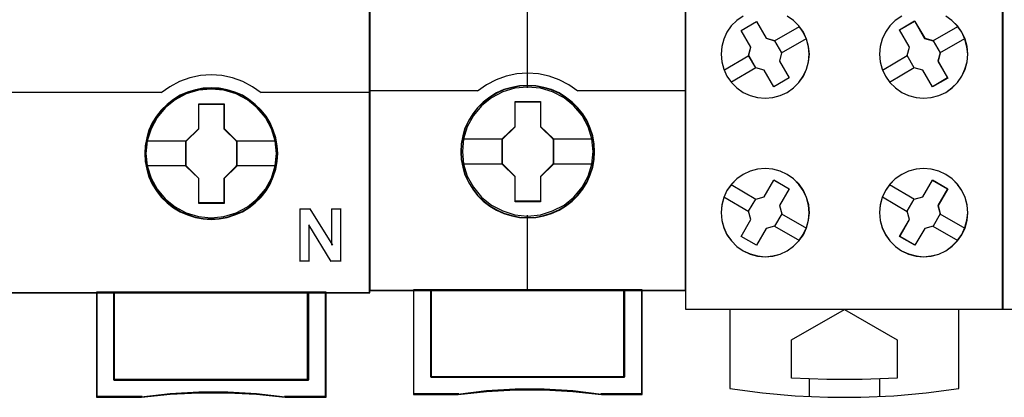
# Model space of a CAD drawing. Header units: millimetres. Extents: x -1290 to 1795, y -4192 to -1311.
# Tile 565 of 656: x 1080.88 to 1092.06, y -2956.36 to -2952.07. Entities that reach past the tile are written whole.
import ezdxf

# ---------------------------------------------------------------- set-up
doc = ezdxf.new("R2010")
doc.units = ezdxf.units.MM
doc.layers.add('45', color=7, linetype='Continuous')
doc.layers.add('Aparatura', color=7, linetype='Continuous', lineweight=13)

# ---------------------------------------------------------------- blocks, each defined once
blk = doc.blocks.new('*U385')
at = {"layer": '45', "color": 7}
for points in [[(270.584727, -233.600374), (198.563909, -233.600374), (198.563909, -315.623143), (270.584727, -315.623143), (270.584727, -233.600374)], [(265.342683, -307.712791), (265.320292, -307.264885), (265.247519, -306.816979), (265.090778, -306.385662), (264.911646, -305.970934), (264.682132, -305.583854), (264.402238, -305.235483), (264.071962, -304.91476), (263.7081, -304.638275), (263.338639, -304.394968), (262.907602, -304.212487), (262.476564, -304.085304), (262.023135, -304.002359), (261.569706, -303.98024), (261.116277, -304.002359), (260.674044, -304.085304), (260.226213, -304.212487), (259.811969, -304.394968), (259.425715, -304.638275), (259.06745, -304.91476), (258.731577, -305.235483), (258.468476, -305.583854), (258.222169, -305.970934), (258.026243, -306.385662), (257.908687, -306.816979), (257.819121, -307.264885), (257.791132, -307.712791), (257.819121, -308.160697), (257.908687, -308.597544), (258.026243, -309.028861), (258.222169, -309.438059), (258.468476, -309.830668), (258.731577, -310.190099), (259.06745, -310.510822), (259.425715, -310.787307), (259.811969, -311.014025), (260.226213, -311.196506), (260.674044, -311.334748), (261.116277, -311.423224), (261.569706, -311.445342), (262.023135, -311.423224), (262.476564, -311.334748), (262.907602, -311.196506), (263.338639, -311.014025), (263.7081, -310.787307), (264.071962, -310.510822), (264.402238, -310.190099), (264.682132, -309.830668), (264.911646, -309.438059), (265.090778, -309.028861), (265.247519, -308.597544), (265.320292, -308.160697), (265.342683, -307.712791)], [(265.342683, -307.712791), (265.320292, -307.264885), (265.247519, -306.816979), (265.090778, -306.385662), (264.911646, -305.970934), (264.682132, -305.583854), (264.402238, -305.235483), (264.071962, -304.91476), (263.7081, -304.638275), (263.338639, -304.394968), (262.907602, -304.212487), (262.476564, -304.085304), (262.023135, -304.002359), (261.569706, -303.98024), (261.116277, -304.002359), (260.674044, -304.085304), (260.226213, -304.212487), (259.811969, -304.394968), (259.425715, -304.638275), (259.06745, -304.91476), (258.731577, -305.235483), (258.468476, -305.583854), (258.222169, -305.970934), (258.026243, -306.385662), (257.908687, -306.816979), (257.819121, -307.264885), (257.791132, -307.712791), (257.819121, -308.160697), (257.908687, -308.597544), (258.026243, -309.028861), (258.222169, -309.438059), (258.468476, -309.830668), (258.731577, -310.190099), (259.06745, -310.510822), (259.425715, -310.787307), (259.811969, -311.014025), (260.226213, -311.196506), (260.674044, -311.334748), (261.116277, -311.423224), (261.569706, -311.445342), (262.023135, -311.423224), (262.476564, -311.334748), (262.907602, -311.196506), (263.338639, -311.014025), (263.7081, -310.787307), (264.071962, -310.510822), (264.402238, -310.190099), (264.682132, -309.830668), (264.911646, -309.438059), (265.090778, -309.028861), (265.247519, -308.597544), (265.320292, -308.160697), (265.342683, -307.712791)], [(265.321199, -307.712791), (265.298935, -307.26747), (265.226577, -306.822149), (265.070728, -306.393322), (264.892614, -305.980988), (264.664407, -305.596143), (264.386105, -305.249782), (264.057709, -304.93091), (263.695916, -304.656021), (263.328558, -304.414118), (262.899973, -304.232691), (262.471388, -304.106242), (262.020539, -304.023775), (261.56969, -304.001784), (261.118841, -304.023775), (260.679124, -304.106242), (260.233841, -304.232691), (259.821955, -304.414118), (259.437898, -304.656021), (259.081672, -304.93091), (258.74771, -305.249782), (258.486106, -305.596143), (258.2412, -305.980988), (258.046389, -306.393322), (257.929502, -306.822149), (257.840446, -307.26747), (257.812615, -307.712791), (257.840446, -308.158112), (257.929502, -308.592437), (258.046389, -309.021265), (258.2412, -309.428101), (258.486106, -309.818444), (258.74771, -310.1758), (259.081672, -310.494672), (259.437898, -310.769561), (259.821955, -310.994971), (260.233841, -311.176398), (260.679124, -311.313842), (261.118841, -311.401807), (261.56969, -311.423798), (262.020539, -311.401807), (262.471388, -311.313842), (262.899973, -311.176398), (263.328558, -310.994971), (263.695916, -310.769561), (264.057709, -310.494672), (264.386105, -310.1758), (264.664407, -309.818444), (264.892614, -309.428101), (265.070728, -309.021265), (265.226577, -308.592437), (265.298935, -308.158112), (265.321199, -307.712791)], [(260.858502, -304.876124), (262.299426, -304.876124), (262.299426, -306.294535), (263.017063, -306.9982), (263.017063, -308.41661), (262.299426, -309.131357), (262.299426, -310.538686), (260.858502, -310.538686), (260.858502, -309.131357), (260.123913, -308.41661), (260.123913, -306.9982), (260.858502, -306.294535), (260.858502, -304.876124)], [(260.858502, -304.876124), (262.299426, -304.876124), (262.299426, -304.876124), (262.299426, -306.294535), (262.299426, -306.294535), (263.017063, -306.9982), (263.017063, -306.9982), (263.017063, -308.41661), (263.017063, -308.41661), (262.299426, -309.131357), (262.299426, -309.131357), (262.299426, -310.538686), (262.299426, -310.538686), (260.858502, -310.538686), (260.858502, -310.538686), (260.858502, -309.131357), (260.858502, -309.131357), (260.123913, -308.41661), (260.123913, -308.41661), (260.123913, -306.9982), (260.123913, -306.9982), (260.858502, -306.294535), (260.858502, -306.294535), (260.858502, -304.876124), (260.858502, -304.876124)], [(260.869076, -304.897668), (262.2886, -304.897668), (262.2886, -306.305286), (262.995579, -307.003596), (262.995579, -308.411214), (262.2886, -309.120521), (262.2886, -310.517142), (260.869076, -310.517142), (260.869076, -309.120521), (260.145397, -308.411214), (260.145397, -307.003596), (260.869076, -306.305286), (260.869076, -304.897668)], [(267.087487, -320.563797), (256.047905, -320.563797), (256.047905, -315.580054), (255.048368, -315.580054), (255.048368, -321.555009), (257.605843, -321.555009), (259.236373, -321.383346), (260.861319, -321.300284), (262.503017, -321.300284), (264.144715, -321.383346), (265.764077, -321.555009), (268.092608, -321.555009), (268.092608, -315.580054), (267.087487, -315.580054), (267.087487, -320.563797)], [(256.043784, -315.580054), (256.043784, -320.571152), (267.090031, -320.571152), (267.090031, -315.580054), (261.564114, -315.580054), (256.043784, -315.580054)]]:
    blk.add_lwpolyline(points, close=True, dxfattribs=at)
at = {"layer": '45', "color": 139}
for points in [[(270.584727, -233.600374), (198.563909, -233.600374), (198.563909, -315.623143), (270.584727, -315.623143), (270.584727, -233.600374)], [(265.27107, -307.702019), (265.198293, -306.983143), (264.991156, -306.302976), (264.64966, -305.667047), (264.190601, -305.108536), (263.625174, -304.655091), (262.98137, -304.317773), (262.287183, -304.10764), (261.565003, -304.041282), (260.842824, -304.10764), (260.154235, -304.317773), (259.510431, -304.655091), (258.950603, -305.108536), (258.491543, -305.667047), (258.150047, -306.302976), (257.931714, -306.983143), (257.864535, -307.702019), (257.931714, -308.415365), (258.150047, -309.101062), (258.491543, -309.731461), (258.950603, -310.284442), (259.510431, -310.737887), (260.154235, -311.080735), (260.842824, -311.290868), (261.565003, -311.362756), (262.287183, -311.290868), (262.98137, -311.080735), (263.625174, -310.737887), (264.190601, -310.284442), (264.64966, -309.731461), (264.991156, -309.101062), (265.198293, -308.415365), (265.27107, -307.702019)], [(265.27107, -307.707477), (265.198293, -306.988587), (264.991156, -306.302877), (264.64966, -305.666935), (264.185002, -305.113943), (263.630772, -304.66049), (262.986969, -304.323164), (262.287183, -304.113027), (261.570602, -304.046668), (260.848422, -304.113027), (260.148636, -304.323164), (259.51603, -304.66049), (258.950603, -305.113943), (258.485945, -305.666935), (258.144449, -306.302877), (257.937312, -306.988587), (257.864535, -307.707477), (257.937312, -308.415307), (258.144449, -309.106547), (258.485945, -309.736959), (258.950603, -310.289951), (259.51603, -310.743404), (260.148636, -311.08073), (260.848422, -311.290867), (261.570602, -311.362756), (262.287183, -311.290867), (262.986969, -311.08073), (263.630772, -310.743404), (264.185002, -310.289951), (264.64966, -309.736959), (264.991156, -309.106547), (265.198293, -308.415307), (265.27107, -307.707477)]]:
    blk.add_lwpolyline(points, close=True, dxfattribs=at)
at = {"layer": '45', "color": 255}
blk.add_lwpolyline([(270.563244, -233.621918), (198.585393, -233.621918), (198.585393, -315.601598), (270.563244, -315.601598), (270.563244, -233.621918)], close=True, dxfattribs=at)
at = {"layer": '45', "color": 139}
for points in [[(264.413509, -304.265702), (263.914302, -303.910121), (263.364614, -303.617627), (262.781271, -303.405426), (262.1811, -303.279252), (261.564103, -303.233371), (260.952714, -303.279252), (260.346935, -303.405426), (259.769201, -303.617627), (259.225122, -303.910121), (258.720305, -304.265702)], [(246.377869, -304.222613), (252.593845, -304.222613)], [(252.549087, -304.222613), (258.765063, -304.222613)], [(264.368751, -304.222613), (270.584727, -304.222613)], [(266.606646, -310.840306), (267.206402, -310.840306)], [(266.606646, -310.840306), (266.606646, -313.847533)], [(267.163434, -310.840306), (268.448881, -312.917537)], [(268.404123, -310.840306), (268.948379, -310.840306)], [(268.404123, -310.840306), (268.404123, -312.917537)], [(268.905411, -310.840306), (268.905411, -313.847533)], [(267.107934, -311.75953), (267.107934, -313.847533)], [(268.38622, -313.847533), (267.107934, -311.75953)], [(266.606646, -313.804444), (267.150902, -313.804444)], [(268.343252, -313.804444), (268.948379, -313.804444)], [(255.048368, -315.580054), (255.048368, -321.555009)], [(261.586601, -315.580054), (255.048368, -315.580054)], [(256.043784, -315.580054), (256.043784, -320.571152)], [(267.045273, -320.571152), (267.045273, -315.580054)], [(268.04785, -315.580054), (268.04785, -321.555009)], [(256.043784, -320.526268), (267.090031, -320.526268)], [(265.770568, -321.555009), (264.148317, -321.355372), (262.50369, -321.258774), (260.859062, -321.258774), (259.231217, -321.355372), (257.597778, -321.555009)], [(257.640745, -321.510125), (255.048368, -321.510125)], [(268.092608, -321.510125), (265.727601, -321.510125)]]:
    blk.add_lwpolyline(points, dxfattribs=at)
at = {"layer": '45', "color": 7}
for points in [[(257.859164, -306.98208), (260.166881, -306.98208)], [(262.972305, -306.98208), (265.27107, -306.98208)], [(257.859164, -308.389641), (260.166881, -308.389641)], [(262.972305, -308.389641), (265.27107, -308.389641)]]:
    blk.add_lwpolyline(points, dxfattribs=at)
at = {"layer": '45', "color": 59}
for points in [[(267.087487, -320.563797), (256.047905, -320.563797), (256.047905, -315.580054), (255.048368, -315.580054), (255.048368, -321.555009), (257.605843, -321.555009), (259.236373, -321.383346), (260.861319, -321.300284), (262.503017, -321.300284), (264.144715, -321.383346), (265.764077, -321.555009), (268.092608, -321.555009), (268.092608, -315.580054), (267.087487, -315.580054), (267.087487, -320.563797)], [(267.069314, -320.549103), (256.066097, -320.549103), (256.066097, -315.599803), (255.069852, -315.599803), (255.069852, -321.533464), (257.618903, -321.533464), (259.244062, -321.362988), (260.863655, -321.2805), (262.499945, -321.2805), (264.136236, -321.362988), (265.750263, -321.533464), (268.071124, -321.533464), (268.071124, -315.599803), (267.069314, -315.599803), (267.069314, -320.549103)], [(256.043784, -315.580054), (256.043784, -320.571152), (267.090031, -320.571152), (267.090031, -315.580054), (261.564114, -315.580054), (256.043784, -315.580054)], [(256.065267, -315.599803), (256.065267, -320.549608), (267.068547, -320.549608), (267.068547, -315.599803), (261.564125, -315.599803), (256.065267, -315.599803)]]:
    blk.add_lwpolyline(points, close=True, dxfattribs=at)
blk = doc.blocks.new('*U386')
at = {"layer": '45', "color": 7}
for points in [[(288.527271, -233.760161), (270.554292, -233.760161), (270.554292, -315.4849), (288.527271, -315.4849), (288.527271, -233.760161)], [(283.338936, -307.601538), (283.316627, -307.150173), (283.244124, -306.698808), (283.087963, -306.263956), (282.909494, -305.851122), (282.675253, -305.454802), (282.390817, -305.108021), (282.061764, -304.788763), (281.693671, -304.508036), (281.320001, -304.26584), (280.884982, -304.078689), (280.45554, -303.952086), (279.998212, -303.869519), (279.540884, -303.841997), (279.083557, -303.869519), (278.637383, -303.952086), (278.185633, -304.078689), (277.772922, -304.26584), (277.38252, -304.508036), (277.020004, -304.788763), (276.685374, -305.108021), (276.41767, -305.454802), (276.172275, -305.851122), (275.977074, -306.263956), (275.854376, -306.698808), (275.765142, -307.150173), (275.737256, -307.601538), (275.765142, -308.052903), (275.854376, -308.487755), (275.977074, -308.922607), (276.172275, -309.33544), (276.41767, -309.731761), (276.685374, -310.08955), (277.020004, -310.414313), (277.38252, -310.689536), (277.772922, -310.920723), (278.185633, -311.107874), (278.637383, -311.239981), (279.083557, -311.333557), (279.540884, -311.355574), (279.998212, -311.333557), (280.45554, -311.239981), (280.884982, -311.107874), (281.320001, -310.920723), (281.693671, -310.689536), (282.061764, -310.414313), (282.390817, -310.08955), (282.675253, -309.731761), (282.909494, -309.33544), (283.087963, -308.922607), (283.244124, -308.487755), (283.316627, -308.052903), (283.338936, -307.601538)], [(283.338936, -307.601538), (283.316627, -307.150173), (283.244124, -306.698808), (283.087963, -306.263956), (282.909494, -305.851122), (282.675253, -305.454802), (282.390817, -305.108021), (282.061764, -304.788763), (281.693671, -304.508036), (281.320001, -304.26584), (280.884982, -304.078689), (280.45554, -303.952086), (279.998212, -303.869519), (279.540884, -303.841997), (279.083557, -303.869519), (278.637383, -303.952086), (278.185633, -304.078689), (277.772922, -304.26584), (277.38252, -304.508036), (277.020004, -304.788763), (276.685374, -305.108021), (276.41767, -305.454802), (276.172275, -305.851122), (275.977074, -306.263956), (275.854376, -306.698808), (275.765142, -307.150173), (275.737256, -307.601538), (275.765142, -308.052903), (275.854376, -308.487755), (275.977074, -308.922607), (276.172275, -309.33544), (276.41767, -309.731761), (276.685374, -310.08955), (277.020004, -310.414313), (277.38252, -310.689536), (277.772922, -310.920723), (278.185633, -311.107874), (278.637383, -311.239981), (279.083557, -311.333557), (279.540884, -311.355574), (279.998212, -311.333557), (280.45554, -311.239981), (280.884982, -311.107874), (281.320001, -310.920723), (281.693671, -310.689536), (282.061764, -310.414313), (282.390817, -310.08955), (282.675253, -309.731761), (282.909494, -309.33544), (283.087963, -308.922607), (283.244124, -308.487755), (283.316627, -308.052903), (283.338936, -307.601538)], [(283.321033, -307.601525), (283.298829, -307.152317), (283.226668, -306.703109), (283.071242, -306.270335), (282.893614, -305.859474), (282.660476, -305.465048), (282.37738, -305.119925), (282.049877, -304.802192), (281.683518, -304.522807), (281.311608, -304.281768), (280.878638, -304.095511), (280.451219, -303.969514), (279.996045, -303.887342), (279.540871, -303.859951), (279.085698, -303.887342), (278.641626, -303.969514), (278.192003, -304.095511), (277.781237, -304.281768), (277.392674, -304.522807), (277.031865, -304.802192), (276.698812, -305.119925), (276.432368, -305.465048), (276.188129, -305.859474), (275.993848, -306.270335), (275.871728, -306.703109), (275.782913, -307.152317), (275.755159, -307.601525), (275.782913, -308.050733), (275.871728, -308.483506), (275.993848, -308.91628), (276.188129, -309.327141), (276.432368, -309.721568), (276.698812, -310.077647), (277.031865, -310.400858), (277.392674, -310.674765), (277.781237, -310.904847), (278.192003, -311.091104), (278.641626, -311.22258), (279.085698, -311.315708), (279.540871, -311.337621), (279.996045, -311.315708), (280.451219, -311.22258), (280.878638, -311.091104), (281.311608, -310.904847), (281.683518, -310.674765), (282.049877, -310.400858), (282.37738, -310.077647), (282.660476, -309.721568), (282.893614, -309.327141), (283.071242, -308.91628), (283.226668, -308.483506), (283.298829, -308.050733), (283.321033, -307.601525)], [(278.826629, -304.745063), (280.271804, -304.745063), (280.271804, -306.173367), (280.997203, -306.879247), (280.997203, -308.307552), (280.271804, -309.024462), (280.271804, -310.441737), (278.826629, -310.441737), (278.826629, -309.024462), (278.08436, -308.307552), (278.08436, -306.879247), (278.826629, -306.173367), (278.826629, -304.745063)], [(278.826629, -304.745063), (280.271804, -304.745063), (280.271804, -304.745063), (280.271804, -306.173367), (280.271804, -306.173367), (280.997203, -306.879247), (280.997203, -306.879247), (280.997203, -308.307552), (280.997203, -308.307552), (280.271804, -309.024462), (280.271804, -309.024462), (280.271804, -310.441737), (280.271804, -310.441737), (278.826629, -310.441737), (278.826629, -310.441737), (278.826629, -309.024462), (278.826629, -309.024462), (278.08436, -308.307552), (278.08436, -308.307552), (278.08436, -306.879247), (278.08436, -306.879247), (278.826629, -306.173367), (278.826629, -306.173367), (278.826629, -304.745063), (278.826629, -304.745063)], [(278.835407, -304.763016), (280.262818, -304.763016), (280.262818, -306.181868), (280.9793, -306.883076), (280.9793, -308.301928), (280.262818, -309.014093), (280.262818, -310.421988), (278.835407, -310.421988), (278.835407, -309.014093), (278.102263, -308.301928), (278.102263, -306.883076), (278.835407, -306.181868), (278.835407, -304.763016)], [(285.039014, -315.447197), (285.039014, -320.397453), (274.042549, -320.397453), (274.042549, -315.447197), (273.046411, -315.447197), (273.046411, -321.395222), (275.589622, -321.395222), (277.209041, -321.21882), (278.83959, -321.13062), (280.470139, -321.13062), (282.100687, -321.21882), (283.725671, -321.395222), (286.035151, -321.395222), (286.035151, -315.447197), (285.039014, -315.447197)], [(279.535212, -315.447197), (274.038246, -315.447197), (274.038246, -320.402388), (285.043317, -320.402388), (285.043317, -315.447197), (279.535212, -315.447197)], [(285.043317, -320.402388), (285.043317, -315.447197), (279.535212, -315.447197), (274.038246, -315.447197), (274.038246, -320.402388), (285.043317, -320.402388)]]:
    blk.add_lwpolyline(points, close=True, dxfattribs=at)
at = {"layer": '45', "color": 139}
for points in [[(288.527271, -233.760161), (270.554292, -233.760161), (270.554292, -315.4849), (288.527271, -315.4849), (288.527271, -233.760161)], [(283.24942, -307.590647), (283.176921, -306.869521), (282.970575, -306.186929), (282.624807, -305.553879), (282.167502, -304.997897), (281.604235, -304.546505), (280.957314, -304.205209), (280.260202, -303.996027), (279.535204, -303.92997), (278.815784, -303.996027), (278.124249, -304.205209), (277.477328, -304.546505), (276.914061, -304.997897), (276.456755, -305.553879), (276.110988, -306.186929), (275.899065, -306.869521), (275.832142, -307.590647), (275.899065, -308.306269), (276.110988, -308.994366), (276.456755, -309.621911), (276.914061, -310.177893), (277.477328, -310.63479), (278.124249, -310.970581), (278.815784, -311.185268), (279.535204, -311.25683), (280.260202, -311.185268), (280.957314, -310.970581), (281.604235, -310.63479), (282.167502, -310.177893), (282.624807, -309.621911), (282.970575, -308.994366), (283.176921, -308.306269), (283.24942, -307.590647)]]:
    blk.add_lwpolyline(points, close=True, dxfattribs=at)
at = {"layer": '45', "color": 59}
for points in [[(288.509368, -233.778115), (270.572195, -233.778115), (270.572195, -315.466946), (288.509368, -315.466946), (288.509368, -233.778115)], [(285.039014, -315.447197), (285.039014, -320.397453), (274.042549, -320.397453), (274.042549, -315.447197), (273.046411, -315.447197), (273.046411, -321.395222), (275.589622, -321.395222), (277.209041, -321.21882), (278.83959, -321.13062), (280.470139, -321.13062), (282.100687, -321.21882), (283.725671, -321.395222), (286.035151, -321.395222), (286.035151, -315.447197), (285.039014, -315.447197)], [(285.023857, -315.465151), (285.023857, -320.384029), (274.057706, -320.384029), (274.057706, -315.465151), (273.064314, -315.465151), (273.064314, -321.375473), (275.600514, -321.375473), (277.215469, -321.20019), (278.841523, -321.112548), (280.467577, -321.112548), (282.09363, -321.20019), (283.714134, -321.375473), (286.017248, -321.375473), (286.017248, -315.465151), (285.023857, -315.465151)], [(279.535212, -315.447197), (274.038246, -315.447197), (274.038246, -320.402388), (285.043317, -320.402388), (285.043317, -315.447197), (279.535212, -315.447197)], [(285.043317, -320.402388), (285.043317, -315.447197), (279.535212, -315.447197), (274.038246, -315.447197), (274.038246, -320.402388), (285.043317, -320.402388)], [(279.535232, -315.465151), (274.05794, -315.465151), (274.05794, -320.384434), (285.023623, -320.384434), (285.023623, -315.465151), (279.535232, -315.465151)]]:
    blk.add_lwpolyline(points, close=True, dxfattribs=at)
at = {"layer": '45', "color": 139}
for points in [[(279.516612, -296.748534), (279.516612, -303.973058)], [(282.384698, -304.165162), (281.87067, -303.811948), (281.334292, -303.5214), (280.758804, -303.316308), (280.149793, -303.185277), (279.535194, -303.145398), (278.93177, -303.185277), (278.322758, -303.316308), (277.74727, -303.5214), (277.199719, -303.811948), (276.696865, -304.165162)], [(270.554292, -304.125664), (276.736252, -304.125664)], [(282.345311, -304.125664), (288.527271, -304.125664)], [(279.516612, -311.213741), (279.516612, -315.4849)], [(273.046411, -315.447197), (273.046411, -321.395222)], [(274.038246, -315.447197), (274.038246, -320.402388)], [(285.00393, -320.402388), (285.00393, -315.447197)], [(285.997555, -315.447197), (285.997555, -321.395222)], [(274.038246, -320.364686), (285.043317, -320.364686)], [(275.620885, -321.355724), (273.046411, -321.355724)], [(283.732805, -321.395222), (282.104774, -321.194141), (280.471167, -321.093601), (278.837561, -321.093601), (277.203954, -321.194141), (275.581498, -321.395222)], [(286.035151, -321.355724), (283.695209, -321.355724)]]:
    blk.add_lwpolyline(points, dxfattribs=at)
at = {"layer": '45', "color": 7}
for points in [[(275.808868, -306.865382), (278.123747, -306.865382)], [(280.957816, -306.865382), (283.267323, -306.865382)], [(275.808868, -308.283715), (278.123747, -308.283715)], [(280.957816, -308.283715), (283.267323, -308.283715)]]:
    blk.add_lwpolyline(points, dxfattribs=at)
at = {"layer": '45', "color": 140}
blk.add_lwpolyline([(285.023623, -320.384434), (285.023623, -315.465151), (279.535232, -315.465151), (274.05794, -315.465151), (274.05794, -320.384434), (285.023623, -320.384434)], close=True, dxfattribs=at)
blk = doc.blocks.new('*U387')
at = {"layer": '45', "color": 7}
for points in [[(288.52548, -233.587806), (306.528895, -233.587806), (306.528895, -233.587806), (306.528895, -316.572887), (306.528895, -316.572887), (288.52548, -316.572887), (288.52548, -316.572887), (288.52548, -233.587806), (288.52548, -233.587806)], [(291.653162, -300.710268), (292.527278, -300.206395), (292.527278, -300.206395), (293.0846, -301.16141), (293.0846, -301.16141), (293.55979, -301.296167), (293.55979, -301.296167), (293.958716, -301.987527), (293.958716, -301.987527), (293.835518, -302.467964), (293.835518, -302.467964), (294.386974, -303.41712), (294.386974, -303.41712), (293.512858, -303.920993), (293.512858, -303.920993), (292.961402, -302.971837), (292.961402, -302.971837), (292.486212, -302.83708), (292.486212, -302.83708), (292.087287, -302.14572), (292.087287, -302.14572), (292.210484, -301.665283), (292.210484, -301.665283), (291.653162, -300.710268), (291.653162, -300.710268)], [(291.656743, -300.714193), (292.528569, -300.211781), (293.084431, -301.164027), (293.558377, -301.298393), (293.956257, -301.987748), (293.833382, -302.466792), (294.383393, -303.413195), (293.511567, -303.915607), (292.961556, -302.969204), (292.48761, -302.834838), (292.08973, -302.145482), (292.212605, -301.666438), (291.656743, -300.714193)], [(300.644127, -300.675608), (301.512629, -300.17767), (301.530234, -300.20696), (302.08185, -301.16183), (302.08185, -301.16183), (302.563047, -301.296566), (302.563047, -301.296566), (302.962089, -301.987821), (302.962089, -301.987821), (302.838855, -302.468185), (302.838855, -302.468185), (303.390471, -303.417197), (303.390471, -303.417197), (302.521969, -303.920993), (302.521969, -303.920993), (301.970353, -302.971981), (301.970353, -302.971981), (301.483288, -302.837245), (301.483288, -302.837245), (301.084246, -302.14599), (301.084246, -302.14599), (301.213348, -301.665626), (301.201612, -301.636336), (300.644127, -300.675608), (300.644127, -300.675608)], [(300.647708, -300.679561), (301.513379, -300.183056), (301.530926, -300.212262), (302.080744, -301.164384), (302.560373, -301.298732), (302.958114, -301.987998), (302.835282, -302.46698), (303.3851, -303.41326), (302.519429, -303.915607), (301.969611, -302.969326), (301.484133, -302.834978), (301.086392, -302.145712), (301.215073, -301.66673), (301.203375, -301.637524), (300.647708, -300.679561)], [(295.192964, -312.31654), (295.374587, -311.918482), (295.485905, -311.497009), (295.532776, -311.069682), (295.497623, -310.630648), (295.374587, -310.203321), (295.192964, -309.811117), (294.946893, -309.454035), (294.636374, -309.143784), (294.278985, -308.892071), (293.880585, -308.710604), (293.458749, -308.593528), (293.019336, -308.558405), (292.591641, -308.599382), (292.169805, -308.710604), (291.771404, -308.897925), (291.414016, -309.149638), (291.109356, -309.454035), (290.851567, -309.811117), (290.669944, -310.209175), (290.558626, -310.630648), (290.523473, -311.063829), (290.558626, -311.502863), (290.669944, -311.918482), (290.851567, -312.31654), (291.103497, -312.673622), (291.414016, -312.983873), (291.771404, -313.235586), (292.169805, -313.417053), (292.591641, -313.528275), (293.025195, -313.569252), (293.458749, -313.528275), (293.880585, -313.422907), (294.278985, -313.229732), (294.630515, -312.978019), (294.941034, -312.673622), (295.192964, -312.31654)], [(295.18999, -312.315194), (295.371289, -311.917849), (295.482408, -311.497131), (295.529195, -311.07057), (295.494105, -310.632322), (295.371289, -310.20576), (295.18999, -309.814259), (294.944359, -309.457817), (294.634396, -309.148122), (294.277645, -308.89686), (293.879957, -308.715717), (293.458874, -308.598851), (293.020247, -308.563791), (292.593316, -308.604694), (292.172234, -308.715717), (291.774545, -308.902703), (291.417795, -309.153965), (291.11368, -309.457817), (290.856352, -309.814259), (290.675053, -310.211604), (290.563934, -310.632322), (290.528844, -311.064726), (290.563934, -311.502974), (290.675053, -311.917849), (290.856352, -312.315194), (291.107832, -312.671635), (291.417795, -312.981331), (291.774545, -313.232593), (292.172234, -313.413735), (292.593316, -313.524758), (293.026095, -313.565661), (293.458874, -313.524758), (293.879957, -313.419579), (294.277645, -313.226749), (294.628547, -312.975487), (294.93851, -312.671635), (295.18999, -312.315194)], [(304.19109, -312.31654), (304.372714, -311.918482), (304.489891, -311.497009), (304.530902, -311.069682), (304.495749, -310.630648), (304.378573, -310.203321), (304.196949, -309.811117), (303.945019, -309.454035), (303.64036, -309.143784), (303.282971, -308.892071), (302.88457, -308.710604), (302.456875, -308.593528), (302.023321, -308.558405), (301.589768, -308.599382), (301.167932, -308.710604), (300.77539, -308.897925), (300.412142, -309.149638), (300.107483, -309.454035), (299.855553, -309.811117), (299.673929, -310.209175), (299.556752, -310.630648), (299.521599, -311.063829), (299.556752, -311.502863), (299.66807, -311.918482), (299.849694, -312.31654), (300.101624, -312.673622), (300.418001, -312.983873), (300.769531, -313.235586), (301.167932, -313.417053), (301.589768, -313.528275), (302.023321, -313.569252), (302.456875, -313.528275), (302.88457, -313.422907), (303.282971, -313.229732), (303.634501, -312.978019), (303.93916, -312.673622), (304.19109, -312.31654)], [(304.186326, -312.315194), (304.367626, -311.917849), (304.484593, -311.497131), (304.525531, -311.07057), (304.490441, -310.632322), (304.373474, -310.20576), (304.192175, -309.814259), (303.940695, -309.457817), (303.63658, -309.148122), (303.27983, -308.89686), (302.882141, -308.715717), (302.45521, -308.598851), (302.022431, -308.563791), (301.589652, -308.604694), (301.16857, -308.715717), (300.77673, -308.902703), (300.414131, -309.153965), (300.110016, -309.457817), (299.858537, -309.814259), (299.677237, -310.211604), (299.56027, -310.632322), (299.52518, -311.064726), (299.56027, -311.502974), (299.671389, -311.917849), (299.852688, -312.315194), (300.104168, -312.671635), (300.41998, -312.981331), (300.770881, -313.232593), (301.16857, -313.413735), (301.589652, -313.524758), (302.022431, -313.565661), (302.45521, -313.524758), (302.882141, -313.419579), (303.27983, -313.226749), (303.630732, -312.975487), (303.934847, -312.671635), (304.186326, -312.315194)], [(292.961143, -310.162878), (293.512699, -309.208325), (293.512699, -309.208325), (294.386974, -309.711954), (294.386974, -309.711954), (293.835418, -310.666508), (293.835418, -310.666508), (293.964506, -311.140856), (293.964506, -311.140856), (293.55964, -311.837739), (293.55964, -311.837739), (293.084363, -311.966574), (293.084363, -311.966574), (292.532808, -312.921127), (292.532808, -312.921127), (291.658533, -312.417498), (291.658533, -312.417498), (292.210089, -311.462945), (292.210089, -311.462945), (292.081001, -310.988596), (292.081001, -310.988596), (292.485867, -310.291714), (292.485867, -310.291714), (292.961143, -310.162878), (292.961143, -310.162878)], [(292.961305, -310.164623), (293.511413, -309.211916), (294.383393, -309.714571), (293.833285, -310.667278), (293.962034, -311.140709), (293.558231, -311.836244), (293.084202, -311.96483), (292.534093, -312.917537), (291.662113, -312.414881), (292.212222, -311.462175), (292.083473, -310.988743), (292.487276, -310.293209), (292.961305, -310.164623)], [(302.521494, -309.208325), (303.390471, -309.711954), (303.390471, -309.711954), (302.838554, -310.666508), (302.838554, -310.666508), (302.961854, -311.140856), (302.961854, -311.140856), (302.556723, -311.837739), (302.556723, -311.837739), (302.087006, -311.966574), (302.087006, -311.966574), (301.529217, -312.921127), (301.529217, -312.921127), (300.66024, -312.423354), (300.66024, -312.423354), (301.218029, -311.462945), (301.218029, -311.462945), (301.082985, -310.988596), (301.082985, -310.988596), (301.488117, -310.291714), (301.488117, -310.291714), (301.969577, -310.168735), (301.969577, -310.168735), (302.521494, -309.208325), (302.521494, -309.208325)], [(302.519542, -309.211916), (303.3851, -309.714571), (302.835354, -310.667278), (302.95817, -311.140709), (302.554633, -311.836244), (302.086763, -311.96483), (301.531169, -312.917537), (300.665611, -312.420726), (301.221206, -311.462175), (301.086693, -310.988743), (301.49023, -310.293209), (301.969796, -310.170468), (302.519542, -309.211916)], [(291.01581, -316.56032), (291.01581, -321.063152), (291.01581, -321.063152), (292.87049, -321.30908), (294.72517, -321.478888), (296.591551, -321.555009), (298.452082, -321.555009), (300.324314, -321.478888), (302.173144, -321.30908), (304.027824, -321.063152), (304.027824, -321.063152), (304.027824, -316.56032), (291.01581, -316.56032)], [(294.517667, -318.294283), (297.527673, -316.56032), (297.527673, -316.56032), (300.525966, -318.294283), (300.525966, -318.294283), (300.525966, -320.461738), (300.525966, -320.461738), (298.529056, -320.549608), (296.520433, -320.549608), (294.517667, -320.461738), (294.517667, -320.461738), (294.517667, -318.294283), (294.517667, -318.294283)]]:
    blk.add_lwpolyline(points, close=True, dxfattribs=at)
at = {"layer": '45', "color": 59}
blk.add_lwpolyline([(288.529061, -233.593193), (306.525314, -233.593193), (306.525314, -316.567501), (288.529061, -316.567501), (288.529061, -233.593193)], close=True, dxfattribs=at)
at = {"layer": '45', "color": 7}
for points in [[(291.77177, -299.897791), (291.414416, -300.14365), (291.09807, -300.453901), (290.852023, -300.810982), (290.670417, -301.20904), (290.55911, -301.630514), (290.518102, -302.063694), (290.55911, -302.496875), (290.670417, -302.918348), (290.852023, -303.316406), (291.103928, -303.673487), (291.414416, -303.983738), (291.77177, -304.235451), (292.170132, -304.416919), (292.586069, -304.528141), (293.019581, -304.569118), (293.453092, -304.533995), (293.880745, -304.416919), (294.279107, -304.235451), (294.636462, -303.983738), (294.941091, -303.673487), (295.192997, -303.316406), (295.374603, -302.924202), (295.491768, -302.496875), (295.532776, -302.069548), (295.491768, -301.636367), (295.374603, -301.20904), (295.192997, -300.810982), (295.192997, -300.810982), (294.935233, -300.453901), (294.630603, -300.149504), (294.279107, -299.897791)], [(291.774903, -299.902569), (291.418187, -300.147987), (291.102406, -300.457683), (290.856798, -300.814124), (290.675516, -301.211469), (290.564407, -301.632187), (290.523473, -302.064592), (290.564407, -302.496997), (290.675516, -302.917715), (290.856798, -303.315059), (291.108253, -303.671501), (291.418187, -303.981196), (291.774903, -304.232458), (292.172554, -304.413601), (292.587749, -304.524624), (293.020486, -304.565527), (293.453224, -304.530467), (293.880114, -304.413601), (294.277765, -304.232458), (294.634481, -303.981196), (294.938567, -303.671501), (295.190023, -303.315059), (295.371305, -302.923558), (295.488261, -302.496997), (295.529195, -302.070435), (295.488261, -301.638031), (295.371305, -301.211469), (295.190023, -300.814124), (295.190023, -300.814124), (294.932719, -300.457683), (294.628633, -300.153831), (294.277765, -299.902569)], [(300.77539, -299.897791), (300.412142, -300.14365), (300.101624, -300.453901), (299.849694, -300.810982), (299.66807, -301.20904), (299.556752, -301.630514), (299.521599, -302.063694), (299.556752, -302.496875), (299.66807, -302.918348), (299.849694, -303.316406), (300.107483, -303.673487), (300.418001, -303.983738), (300.77539, -304.235451), (301.167932, -304.416919), (301.589768, -304.528141), (302.017463, -304.569118), (302.456875, -304.533995), (302.88457, -304.416919), (303.277112, -304.235451), (303.634501, -303.977884), (303.945019, -303.673487), (304.19109, -303.316406), (304.372714, -302.924202), (304.495749, -302.496875), (304.530902, -302.069548), (304.489891, -301.636367), (304.372714, -301.20904), (304.19109, -300.810982), (304.19109, -300.810982), (303.93916, -300.453901), (303.628642, -300.149504), (303.277112, -299.897791)], [(300.77673, -299.902569), (300.414131, -300.147987), (300.104168, -300.457683), (299.852688, -300.814124), (299.671389, -301.211469), (299.56027, -301.632187), (299.52518, -302.064592), (299.56027, -302.496997), (299.671389, -302.917715), (299.852688, -303.315059), (300.110016, -303.671501), (300.41998, -303.981196), (300.77673, -304.232458), (301.16857, -304.413601), (301.589652, -304.524624), (302.016583, -304.565527), (302.45521, -304.530467), (302.882141, -304.413601), (303.273981, -304.232458), (303.630732, -303.975353), (303.940695, -303.671501), (304.186326, -303.315059), (304.367626, -302.923558), (304.490441, -302.496997), (304.525531, -302.070435), (304.484593, -301.638031), (304.367626, -301.211469), (304.186326, -300.814124), (304.186326, -300.814124), (303.934847, -300.457683), (303.624883, -300.153831), (303.273981, -299.902569)], [(293.552687, -301.305155), (294.967036, -300.488267)], [(302.554394, -301.305155), (303.963372, -300.488267)], [(293.950137, -301.994573), (295.364486, -301.175889)], [(302.951844, -301.994573), (304.366193, -301.175889)], [(290.682811, -302.964067), (292.09537, -302.139997)], [(299.679147, -302.964067), (301.093496, -302.139997)], [(291.080261, -303.651689), (292.49282, -302.829415)], [(300.081968, -303.651689), (301.490946, -302.829415)], [(291.085632, -309.475834), (292.49282, -310.299903)], [(300.081968, -309.475834), (301.496317, -310.299903)], [(290.682811, -310.170637), (292.089999, -310.994707)], [(299.679147, -310.170637), (301.093496, -310.994707)], [(293.955508, -311.134745), (295.369857, -311.951634)], [(302.951844, -311.134745), (304.366193, -311.951634)], [(293.552687, -311.829549), (294.967036, -312.646437)], [(302.549023, -311.829549), (303.963372, -312.653619)], [(295.516663, -320.51011), (295.516663, -321.519101)], [(299.514438, -320.51011), (299.514438, -321.519101)]]:
    blk.add_lwpolyline(points, dxfattribs=at)
blk = doc.blocks.new('*U388')
at = {"layer": '45', "color": 7}
for points in [[(306.509201, -233.591397), (324.517986, -233.591397), (324.517986, -233.591397), (324.517986, -316.574683), (324.517986, -316.574683), (306.509201, -316.574683), (306.509201, -316.574683), (306.509201, -233.591397), (306.509201, -233.591397)], [(306.516362, -233.598579), (324.510825, -233.598579), (324.510825, -316.567501), (306.516362, -316.567501), (306.516362, -233.598579)]]:
    blk.add_lwpolyline(points, close=True, dxfattribs=at)

msp = doc.modelspace()

# ---------------------------------------------------------------- block references
at = {"layer": 'Aparatura', "color": 7, "lineweight": 13, "xscale": 0.2, "yscale": 0.2, "zscale": 0.2}
for name in ['*U387', '*U388', '*U385', '*U386']:
    msp.add_blockref(name, (1030.738, -2892.053), dxfattribs=at)

doc.saveas('drawing.dxf')
